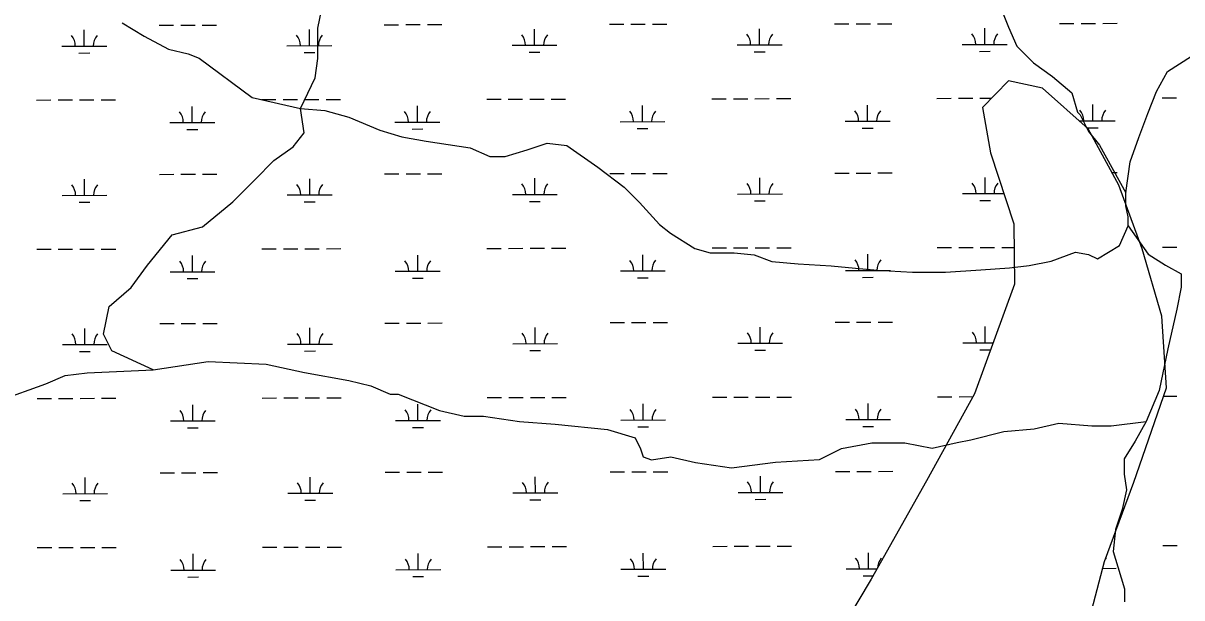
# Model space of a CAD drawing. Extents: x 3329332 to 3367211, y 631066 to 656469.
# Drawn here: x 3361789 to 3364372, y 651687 to 652969 of the extents above; entities that cross this region are included whole.
import ezdxf

# ---------------------------------------------------------------- set-up
doc = ezdxf.new("R2010")
doc.units = 0
doc.layers.add('V-TOPO-SHOR', color=7, linetype='Continuous')
doc.layers.add('V-WETL-SWMP', color=7, linetype='Continuous')

msp = doc.modelspace()

# ---------------------------------------------------------------- linework, layer by layer
at = {"layer": 'V-TOPO-SHOR'}
for points in [[(3362078.7, 652195.6), (3361986.6, 652238.4), (3361968.1, 652275.2), (3361980.3, 652336.6), (3362029.3, 652379.6), (3362066, 652428.8), (3362121.1, 652496.4), (3362188.5, 652514.9), (3362255.9, 652570.3), (3362304.9, 652619.4), (3362347.8, 652662.5), (3362390.7, 652693.2), (3362415.2, 652724), (3362407, 652778.6), (3362439.5, 652846.7), (3362445.5, 652889.7), (3362445.4, 652957.2), (3362469.7, 653073.8)], [(3363960.9, 653021.4), (3363985.5, 652960.1), (3364004, 652917.2), (3364040.9, 652880.4), (3364083.9, 652849.8), (3364126.9, 652813.1), (3364139.3, 652770.2), (3364145.4, 652764.1), (3364163.9, 652727.3), (3364188.5, 652696.6), (3364247.1, 652590.7)], [(3362009.2, 652969.1), (3362058.3, 652939.8), (3362112.4, 652910.5), (3362156.5, 652900.7), (3362181.1, 652891), (3362299, 652802.9), (3362407, 652778.6), (3362461, 652773.7), (3362515, 652759.1), (3362583.7, 652729.8), (3362632.8, 652715.2), (3362686.8, 652705.5), (3362784.9, 652691), (3362829.1, 652671.4), (3362863.5, 652671.5), (3362912.5, 652686.3), (3362956.6, 652701.1), (3363000.8, 652696.3), (3363069.6, 652647.3), (3363128.5, 652603.3), (3363162.9, 652569), (3363207.2, 652520), (3363231.7, 652500.5), (3363285.8, 652466.2), (3363320.1, 652456.5), (3363374.1, 652456.6), (3363418.3, 652451.8), (3363457.5, 652437.1), (3363516.4, 652432.3), (3363590, 652427.5), (3363644, 652422.7), (3363693.1, 652417.9), (3363771.6, 652413.2), (3363845.2, 652413.3), (3363923.7, 652418.4), (3363987.4, 652423.4), (3364031.6, 652428.4), (3364080.6, 652438.3), (3364134.6, 652458), (3364164, 652453.2), (3364183.6, 652443.4), (3364232.7, 652472.9), (3364252.2, 652517.1), (3364252.2, 652536.7), (3364247.2, 652561.3), (3364247.1, 652590.7), (3364256.8, 652659.4), (3364276.4, 652713.4), (3364295.9, 652767.4), (3364315.4, 652816.5), (3364339.9, 652860.7), (3364393.8, 652895.2)], [(3364252.2, 652517.1), (3364296.5, 652453.4), (3364335.8, 652429), (3364370.1, 652409.4), (3364370.2, 652380), (3364360.5, 652330.9), (3364341, 652242.5), (3364321.6, 652149.3), (3364292.3, 652080.5), (3364267.8, 652036.3), (3364243.4, 651997), (3364243.4, 651962.7), (3364248.4, 651928.4), (3364238.7, 651884.2), (3364224, 651840), (3364219.2, 651790.9), (3364229.1, 651756.6), (3364243.9, 651707.6), (3364244, 651678.1)], [(3361735.2, 652127.5), (3361839.5, 652164.5), (3361882.4, 652183), (3361931.4, 652189.2), (3362078.7, 652195.6), (3362201.4, 652214.3), (3362330.2, 652208.4), (3362416.2, 652190.1), (3362514.4, 652171.9), (3362563.5, 652159.7), (3362606.5, 652141.4), (3362624.9, 652141.5), (3362717, 652104.8), (3362772.2, 652092.6), (3362815.2, 652092.7), (3362895, 652080.6), (3362974.8, 652074.6), (3363091.4, 652062.6), (3363152.8, 652044.3), (3363165.1, 652019.8), (3363171.3, 652001.4), (3363189.7, 651995.3), (3363232.6, 652001.5), (3363287.9, 651989.3), (3363367.6, 651977.2), (3363465.8, 651989.6), (3363564, 651996), (3363613, 652020.6), (3363680.5, 652033), (3363754.1, 652033.1), (3363815.5, 652021), (3363870.7, 652033.4), (3363901.3, 652039.6), (3363974.9, 652058.1), (3364042.4, 652064.4), (3364097.6, 652076.7), (3364171.3, 652070.7), (3364214.2, 652070.8), (3364292.3, 652080.5)]]:
    msp.add_lwpolyline(points, dxfattribs=at)
at = {"layer": 'V-WETL-SWMP'}
for p, q in [((3361924.9, 652917.6), (3361924.8, 652953.6)), ((3362091.9, 652964.3), (3362123.9, 652964.4)), ((3362139.9, 652964.4), (3362171.9, 652964.5)), ((3362187.9, 652964.5), (3362219.9, 652964.6)), ((3362426.8, 652918.5), (3362426.8, 652954.5)), ((3362593.8, 652965.3), (3362625.8, 652965.3)), ((3362641.8, 652965.4), (3362673.8, 652965.4)), ((3362689.8, 652965.4), (3362721.8, 652965.5)), ((3362928.7, 652919.5), (3362928.7, 652955.5)), ((3363095.7, 652966.2), (3363127.7, 652966.3)), ((3363143.7, 652966.3), (3363175.7, 652966.4)), ((3363191.7, 652966.4), (3363223.7, 652966.5)), ((3363430.6, 652920.4), (3363430.6, 652956.4)), ((3363597.6, 652967.2), (3363629.6, 652967.2)), ((3363645.6, 652967.3), (3363677.6, 652967.3)), ((3363693.6, 652967.3), (3363725.6, 652967.4)), ((3363932.5, 652921.4), (3363932.5, 652957.4)), ((3364099.5, 652968.1), (3364131.5, 652968.2)), ((3364147.5, 652968.2), (3364179.5, 652968.3)), ((3364195.5, 652968.3), (3364227.5, 652968.4)), ((3363882.5, 652921.3), (3363982.5, 652921.5)), ((3361874.9, 652917.5), (3361974.9, 652917.7)), ((3361912.9, 652902.1), (3361936.9, 652902.2)), ((3362376.8, 652918.4), (3362476.8, 652918.6)), ((3362414.9, 652903.1), (3362438.9, 652903.1)), ((3362878.7, 652919.4), (3362978.7, 652919.6)), ((3362916.8, 652904), (3362940.8, 652904.1)), ((3363380.6, 652920.3), (3363480.6, 652920.5)), ((3363418.7, 652905), (3363442.7, 652905)), ((3363920.6, 652905.9), (3363944.6, 652906)), ((3363985.5, 652839.8), (3363927.4, 652780.4)), ((3364061.3, 652823.9), (3363985.5, 652839.8)), ((3364163.2, 652732.8), (3364061.3, 652823.9)), ((3361818.3, 652797.3), (3361850.3, 652797.4)), ((3361866.3, 652797.4), (3361898.3, 652797.5)), ((3361914.3, 652797.5), (3361946.3, 652797.5)), ((3361962.3, 652797.6), (3361994.3, 652797.6)), ((3362320.2, 652798.2), (3362352.2, 652798.3)), ((3362368.2, 652798.3), (3362400.2, 652798.4)), ((3362416.2, 652798.4), (3362448.2, 652798.5)), ((3362464.2, 652798.5), (3362496.2, 652798.6)), ((3362822.1, 652799.2), (3362854.1, 652799.3)), ((3362870.1, 652799.3), (3362902.1, 652799.3)), ((3362918.1, 652799.4), (3362950.1, 652799.4)), ((3362966.1, 652799.5), (3362998.1, 652799.5)), ((3363324, 652800.1), (3363356, 652800.2)), ((3363372, 652800.2), (3363404, 652800.3)), ((3363420, 652800.3), (3363452, 652800.4)), ((3363468, 652800.4), (3363500, 652800.5)), ((3363825.9, 652801.1), (3363857.9, 652801.2)), ((3363873.9, 652801.2), (3363905.9, 652801.2)), ((3363921.9, 652801.3), (3363947.9, 652801.3)), ((3364327.8, 652802), (3364359.8, 652802.1)), ((3362165.7, 652747.2), (3362165.6, 652783.2)), ((3362667.6, 652748.2), (3362667.6, 652784.2)), ((3363169.5, 652749.1), (3363169.5, 652785.1)), ((3363671.4, 652750.1), (3363671.4, 652786.1)), ((3363927.4, 652780.4), (3363945.4, 652679.9)), ((3364173.3, 652751), (3364173.3, 652787)), ((3362115.7, 652747.1), (3362215.7, 652747.3)), ((3362617.6, 652748.1), (3362717.6, 652748.3)), ((3363119.5, 652749), (3363219.5, 652749.2)), ((3363621.4, 652750), (3363721.4, 652750.2)), ((3364142.9, 652751), (3364223.3, 652751.1)), ((3362153.7, 652731.8), (3362177.7, 652731.8)), ((3362655.6, 652732.7), (3362679.6, 652732.8)), ((3363157.6, 652733.7), (3363181.6, 652733.7)), ((3363659.5, 652734.6), (3363683.5, 652734.7)), ((3364161.4, 652735.6), (3364185.4, 652735.6)), ((3364231.8, 652607.7), (3364163.2, 652732.8)), ((3363945.4, 652679.9), (3363997.6, 652521.1)), ((3361925.5, 652584.9), (3361925.5, 652620.9)), ((3362092.5, 652631.6), (3362124.5, 652631.7)), ((3362140.5, 652631.7), (3362172.5, 652631.8)), ((3362188.5, 652631.8), (3362220.5, 652631.9)), ((3362427.5, 652585.8), (3362427.4, 652621.8)), ((3362594.4, 652632.6), (3362626.4, 652632.7)), ((3362642.4, 652632.7), (3362674.4, 652632.7)), ((3362690.4, 652632.8), (3362722.4, 652632.8)), ((3362929.4, 652586.8), (3362929.3, 652622.8)), ((3363096.3, 652633.5), (3363128.3, 652633.6)), ((3363144.3, 652633.6), (3363176.3, 652633.7)), ((3363192.3, 652633.7), (3363224.3, 652633.8)), ((3363431.3, 652587.7), (3363431.2, 652623.7)), ((3363598.2, 652634.5), (3363630.2, 652634.5)), ((3363646.2, 652634.6), (3363678.2, 652634.6)), ((3363694.2, 652634.7), (3363726.2, 652634.7)), ((3363933.2, 652588.7), (3363933.1, 652624.7)), ((3364216.5, 652635.7), (3364228.1, 652635.7)), ((3362377.5, 652585.8), (3362477.5, 652585.9)), ((3362879.4, 652586.7), (3362979.4, 652586.9)), ((3363381.3, 652587.6), (3363481.3, 652587.8)), ((3363883.2, 652588.6), (3363975.4, 652588.8)), ((3364283.8, 652465.6), (3364231.8, 652607.7)), ((3361875.5, 652584.8), (3361975.5, 652585)), ((3361913.6, 652569.4), (3361937.6, 652569.5)), ((3362415.5, 652570.4), (3362439.5, 652570.4)), ((3362917.4, 652571.3), (3362941.4, 652571.4)), ((3363419.3, 652572.3), (3363443.3, 652572.3)), ((3363921.2, 652573.2), (3363945.2, 652573.3)), ((3363997.6, 652521.1), (3363999.2, 652386.8)), ((3361818.9, 652464.6), (3361850.9, 652464.7)), ((3361866.9, 652464.7), (3361898.9, 652464.8)), ((3361914.9, 652464.8), (3361946.9, 652464.9)), ((3361962.9, 652464.9), (3361994.9, 652465)), ((3362320.8, 652465.6), (3362352.8, 652465.6)), ((3362368.8, 652465.7), (3362400.8, 652465.7)), ((3362416.8, 652465.8), (3362448.8, 652465.8)), ((3362464.8, 652465.8), (3362496.8, 652465.9)), ((3362822.7, 652466.5), (3362854.7, 652466.6)), ((3362870.7, 652466.6), (3362902.7, 652466.7)), ((3362918.7, 652466.7), (3362950.7, 652466.8)), ((3362966.7, 652466.8), (3362998.7, 652466.9)), ((3363324.6, 652467.5), (3363356.6, 652467.5)), ((3363372.6, 652467.6), (3363404.6, 652467.6)), ((3363420.6, 652467.7), (3363452.6, 652467.7)), ((3363468.6, 652467.7), (3363500.6, 652467.8)), ((3363826.6, 652468.4), (3363858.6, 652468.5)), ((3363874.6, 652468.5), (3363906.6, 652468.6)), ((3363922.6, 652468.6), (3363954.6, 652468.7)), ((3363970.6, 652468.7), (3363998.2, 652468.7)), ((3364327.6, 652315.1), (3364283.8, 652465.6)), ((3364328.5, 652469.4), (3364360.5, 652469.4)), ((3362166.3, 652414.5), (3362166.3, 652450.5)), ((3362668.2, 652415.5), (3362668.2, 652451.5)), ((3363170.2, 652416.4), (3363170.1, 652452.4)), ((3363672.1, 652417.4), (3363672, 652453.4)), ((3362116.3, 652414.4), (3362216.3, 652414.6)), ((3362618.2, 652415.4), (3362718.2, 652415.6)), ((3363120.2, 652416.3), (3363220.2, 652416.5)), ((3363622.1, 652417.3), (3363722.1, 652417.5)), ((3362154.4, 652399.1), (3362178.4, 652399.1)), ((3362656.3, 652400), (3362680.3, 652400.1)), ((3363158.2, 652401), (3363182.2, 652401)), ((3363660.1, 652401.9), (3363684.1, 652402)), ((3363999.2, 652386.8), (3363909.6, 652142.4)), ((3363598.9, 652301.8), (3363630.9, 652301.9)), ((3363646.9, 652301.9), (3363678.9, 652302)), ((3363694.9, 652302), (3363726.9, 652302.1)), ((3364337.8, 652155.8), (3364327.6, 652315.1)), ((3361926.2, 652252.2), (3361926.1, 652288.2)), ((3362093.2, 652299), (3362125.2, 652299)), ((3362141.2, 652299.1), (3362173.1, 652299.1)), ((3362189.1, 652299.1), (3362221.1, 652299.2)), ((3362428.1, 652253.2), (3362428, 652289.2)), ((3362595.1, 652299.9), (3362627.1, 652300)), ((3362643.1, 652300), (3362675.1, 652300.1)), ((3362691.1, 652300.1), (3362723.1, 652300.2)), ((3362930, 652254.1), (3362929.9, 652290.1)), ((3363097, 652300.9), (3363129, 652300.9)), ((3363145, 652301), (3363177, 652301)), ((3363193, 652301), (3363225, 652301.1)), ((3363431.9, 652255.1), (3363431.8, 652291.1)), ((3363933.8, 652256), (3363933.7, 652292)), ((3361876.2, 652252.1), (3361976.2, 652252.3)), ((3362378.1, 652253.1), (3362478.1, 652253.3)), ((3362880, 652254), (3362980, 652254.2)), ((3363381.9, 652255), (3363481.9, 652255.2)), ((3363883.8, 652255.9), (3363951.3, 652256.1)), ((3361914.2, 652236.8), (3361938.2, 652236.8)), ((3362416.1, 652237.7), (3362440.1, 652237.8)), ((3362918, 652238.7), (3362942, 652238.7)), ((3363419.9, 652239.6), (3363443.9, 652239.7)), ((3363921.8, 652240.6), (3363945.6, 652240.6)), ((3364264.7, 651945.1), (3364337.8, 652155.8)), ((3361819.6, 652132), (3361851.6, 652132)), ((3361867.6, 652132), (3361899.6, 652132.1)), ((3361915.6, 652132.1), (3361947.6, 652132.2)), ((3361963.6, 652132.2), (3361995.6, 652132.3)), ((3362321.5, 652132.9), (3362353.5, 652133)), ((3362369.5, 652133), (3362401.5, 652133)), ((3362417.5, 652133.1), (3362449.5, 652133.1)), ((3362465.5, 652133.2), (3362497.5, 652133.2)), ((3362823.4, 652133.8), (3362855.4, 652133.9)), ((3362871.4, 652133.9), (3362903.4, 652134)), ((3362919.4, 652134), (3362951.4, 652134.1)), ((3362967.4, 652134.1), (3362999.4, 652134.2)), ((3363325.3, 652134.8), (3363357.3, 652134.9)), ((3363373.3, 652134.9), (3363405.3, 652134.9)), ((3363421.3, 652135), (3363453.3, 652135)), ((3363469.3, 652135.1), (3363501.3, 652135.1)), ((3363672.7, 652084.7), (3363672.6, 652120.7)), ((3363909.6, 652142.4), (3363802.7, 651948.2)), ((3363827.2, 652135.7), (3363859.2, 652135.8)), ((3363875.2, 652135.8), (3363906, 652135.9)), ((3364331.2, 652136.7), (3364361.1, 652136.8)), ((3362167, 652081.9), (3362166.9, 652117.9)), ((3362668.9, 652082.8), (3362668.8, 652118.8)), ((3363170.8, 652083.8), (3363170.7, 652119.8)), ((3362117, 652081.8), (3362217, 652082)), ((3362618.9, 652082.7), (3362718.9, 652082.9)), ((3363120.8, 652083.7), (3363220.8, 652083.9)), ((3363622.7, 652084.6), (3363722.7, 652084.8)), ((3363660.7, 652069.3), (3363684.7, 652069.3)), ((3362155, 652066.4), (3362179, 652066.5)), ((3362656.9, 652067.4), (3362680.9, 652067.4)), ((3363158.8, 652068.3), (3363182.8, 652068.4)), ((3362093.8, 651966.3), (3362125.8, 651966.4)), ((3362141.8, 651966.4), (3362173.8, 651966.4)), ((3362189.8, 651966.5), (3362221.8, 651966.5)), ((3362595.7, 651967.2), (3362627.7, 651967.3)), ((3362643.7, 651967.3), (3362675.7, 651967.4)), ((3362691.7, 651967.4), (3362723.7, 651967.5)), ((3363097.6, 651968.2), (3363129.6, 651968.3)), ((3363145.6, 651968.3), (3363177.6, 651968.3)), ((3363193.6, 651968.4), (3363225.6, 651968.4)), ((3363599.5, 651969.1), (3363631.5, 651969.2)), ((3363647.5, 651969.2), (3363679.5, 651969.3)), ((3363695.5, 651969.3), (3363727.5, 651969.4)), ((3361926.8, 651919.5), (3361926.7, 651955.5)), ((3362428.7, 651920.5), (3362428.6, 651956.5)), ((3362930.6, 651921.4), (3362930.5, 651957.4)), ((3363432.5, 651922.4), (3363432.5, 651958.4)), ((3363802.7, 651948.2), (3363679.2, 651728.6)), ((3364199.5, 651768.1), (3364264.7, 651945.1)), ((3361876.8, 651919.5), (3361976.8, 651919.6)), ((3362378.7, 651920.4), (3362478.7, 651920.6)), ((3362880.6, 651921.4), (3362980.6, 651921.5)), ((3363382.5, 651922.3), (3363482.5, 651922.5)), ((3361914.8, 651904.1), (3361938.8, 651904.1)), ((3362416.7, 651905), (3362440.7, 651905.1)), ((3362918.6, 651906), (3362942.6, 651906)), ((3363420.6, 651906.9), (3363444.6, 651907)), ((3361820.2, 651799.3), (3361852.2, 651799.3)), ((3361868.2, 651799.4), (3361900.2, 651799.4)), ((3361916.2, 651799.5), (3361948.2, 651799.5)), ((3361964.2, 651799.5), (3361996.2, 651799.6)), ((3362167.6, 651749.2), (3362167.5, 651785.2)), ((3362322.1, 651800.2), (3362354.1, 651800.3)), ((3362370.1, 651800.3), (3362402.1, 651800.4)), ((3362418.1, 651800.4), (3362450.1, 651800.5)), ((3362466.1, 651800.5), (3362498.1, 651800.6)), ((3362669.5, 651750.1), (3362669.4, 651786.1)), ((3362824, 651801.2), (3362856, 651801.2)), ((3362872, 651801.3), (3362904, 651801.3)), ((3362920, 651801.4), (3362952, 651801.4)), ((3362968, 651801.4), (3363000, 651801.5)), ((3363171.4, 651751.1), (3363171.3, 651787.1)), ((3363325.9, 651802.1), (3363357.9, 651802.2)), ((3363373.9, 651802.2), (3363405.9, 651802.3)), ((3363421.9, 651802.3), (3363453.9, 651802.4)), ((3363469.9, 651802.4), (3363501.9, 651802.5)), ((3363673.3, 651752), (3363673.3, 651788)), ((3364329.7, 651804), (3364361.7, 651804.1)), ((3364159.3, 651616.6), (3364199.5, 651768.1)), ((3362117.6, 651749.1), (3362217.6, 651749.3)), ((3362155.6, 651733.7), (3362179.6, 651733.8)), ((3362619.5, 651750), (3362719.5, 651750.2)), ((3362657.5, 651734.7), (3362681.5, 651734.7)), ((3363121.4, 651751), (3363221.4, 651751.2)), ((3363159.4, 651735.6), (3363183.4, 651735.7)), ((3363623.3, 651751.9), (3363692.4, 651752.1)), ((3363661.3, 651736.6), (3363683.8, 651736.6)), ((3364195.5, 651753), (3364225.2, 651753.1)), ((3363679.2, 651728.6), (3363522.7, 651466.6))]:
    msp.add_line(p, q, dxfattribs=at)
for centre, start, end in [((3361869.7, 652917.9), 359.3365, 40.8801), ((3361980.2, 652918.2), 139.3365, 180.8801), ((3362371.6, 652918.9), 359.3365, 40.8801), ((3362482.1, 652919.1), 139.3365, 180.8801), ((3362873.5, 652919.8), 359.3365, 40.8801), ((3362984, 652920), 139.3365, 180.8801), ((3363375.4, 652920.8), 359.3365, 40.8801), ((3363485.9, 652921), 139.3365, 180.8801), ((3363877.3, 652921.7), 359.3365, 40.8801), ((3363987.8, 652921.9), 139.3365, 180.8801), ((3362110.5, 652747.6), 359.3365, 40.8801), ((3362221, 652747.8), 139.3365, 180.8801), ((3362612.4, 652748.5), 359.3365, 40.8801), ((3362722.9, 652748.7), 139.3365, 180.8801), ((3363114.3, 652749.5), 359.3365, 40.8801), ((3363224.8, 652749.7), 139.3365, 180.8801), ((3363616.2, 652750.4), 359.3365, 40.8801), ((3363726.7, 652750.6), 139.3365, 180.8801), ((3364118.1, 652751.4), 359.3365, 40.8801), ((3364228.6, 652751.6), 139.3365, 180.8801), ((3363877.9, 652589.1), 359.3365, 40.8801), ((3363988.4, 652589.3), 139.3365, 180.8801), ((3361870.3, 652585.3), 359.3365, 40.8801), ((3361980.8, 652585.5), 139.3365, 180.8801), ((3362372.2, 652586.2), 359.3365, 40.8801), ((3362482.7, 652586.4), 139.3365, 180.8801), ((3362874.1, 652587.2), 359.3365, 40.8801), ((3362984.6, 652587.4), 139.3365, 180.8801), ((3363376, 652588.1), 359.3365, 40.8801), ((3363486.5, 652588.3), 139.3365, 180.8801), ((3362111.1, 652414.9), 359.3365, 40.8801), ((3362221.6, 652415.1), 139.3365, 180.8801), ((3362613, 652415.9), 359.3365, 40.8801), ((3362723.5, 652416.1), 139.3365, 180.8801), ((3363114.9, 652416.8), 359.3365, 40.8801), ((3363225.4, 652417), 139.3365, 180.8801), ((3363616.8, 652417.8), 359.3365, 40.8801), ((3363727.3, 652418), 139.3365, 180.8801), ((3361870.9, 652252.6), 359.3365, 40.8801), ((3361981.4, 652252.8), 139.3365, 180.8801), ((3362372.8, 652253.5), 359.3365, 40.8801), ((3362483.3, 652253.8), 139.3365, 180.8801), ((3362874.7, 652254.5), 359.3365, 40.8801), ((3362985.2, 652254.7), 139.3365, 180.8801), ((3363376.7, 652255.4), 359.3365, 40.8801), ((3363487.1, 652255.6), 139.3365, 180.8801), ((3363878.6, 652256.4), 359.3365, 40.8801), ((3362111.7, 652082.2), 359.3365, 40.8801), ((3362222.2, 652082.4), 139.3365, 180.8801), ((3362613.6, 652083.2), 359.3365, 40.8801), ((3362724.1, 652083.4), 139.3365, 180.8801), ((3363115.5, 652084.1), 359.3365, 40.8801), ((3363226, 652084.3), 139.3365, 180.8801), ((3363617.4, 652085.1), 359.3365, 40.8801), ((3363727.9, 652085.3), 139.3365, 180.8801), ((3361871.6, 651919.9), 359.3365, 40.8801), ((3361982, 651920.1), 139.3365, 180.8801), ((3362373.5, 651920.9), 359.3365, 40.8801), ((3362484, 651921.1), 139.3365, 180.8801), ((3362875.4, 651921.8), 359.3365, 40.8801), ((3362985.9, 651922), 139.3365, 180.8801), ((3363377.3, 651922.8), 359.3365, 40.8801), ((3363487.8, 651923), 139.3365, 180.8801), ((3362112.4, 651749.6), 359.3365, 40.8801), ((3362222.8, 651749.8), 139.3365, 180.8801), ((3362614.3, 651750.5), 359.3365, 40.8801), ((3362724.7, 651750.7), 139.3365, 180.8801), ((3363116.2, 651751.5), 359.3365, 40.8801), ((3363226.7, 651751.7), 139.3365, 180.8801), ((3363618.1, 651752.4), 359.3365, 40.8801), ((3363728.6, 651752.6), 139.3365, 178.3117), ((3364230.5, 651753.6), 139.3365, 145.0677)]:
    msp.add_arc(centre, 35.2, start, end, dxfattribs=at)

doc.saveas('drawing.dxf')
